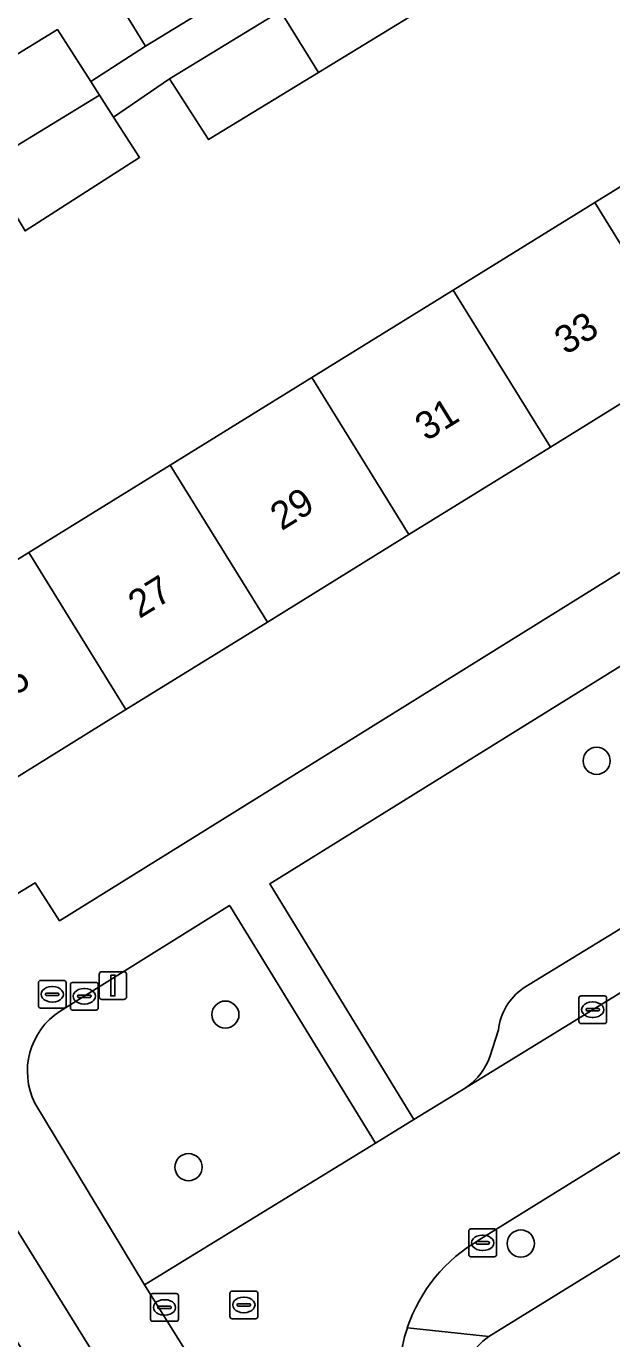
# Model space of a CAD drawing. Extents: x 160030 to 160839, y 385325 to 386450.
# Drawn here: x 160312.19 to 160333.3, y 386084.65 to 386132 of the extents above; entities that cross this region are included whole.
import ezdxf

# ---------------------------------------------------------------- set-up
doc = ezdxf.new("R2010")
doc.units = 0
for name, color, linetype in [('IMGEO_Boom', 7, 'Continuous'), ('IMGEO_Erf', 7, 'Continuous'), ('IMGEO_Groenvoorziening', 7, 'Continuous'), ('IMGEO_Kolk', 7, 'Continuous'), ('IMGEO_Lichtmast', 7, 'Continuous'), ('IMGEO_Pand', 7, 'Continuous'), ('IMGEO_Pand_nummerreeks', 7, 'Continuous'), ('IMGEO_Parkeervlak_open', 7, 'Continuous'), ('IMGEO_Rijbaan_lokaal_open', 7, 'Continuous'), ('IMGEO_Rioolput', 7, 'Continuous'), ('IMGEO_Voetpad_open', 7, 'Continuous')]:
    doc.layers.add(name, color=color, linetype=linetype)

msp = doc.modelspace()

# ---------------------------------------------------------------- linework, layer by layer
at = {"layer": 'IMGEO_Boom'}
for centre in [(160332.759, 386105.502), (160319.37, 386096.345), (160318.042, 386090.841), (160330.023, 386088.086)]:
    msp.add_circle(centre, 0.489, dxfattribs=at)
at = {"layer": 'IMGEO_Erf'}
for points in [[(160332.687, 386125.641), (160337.79, 386128.799), (160342.892, 386131.955), (160343.853, 386132.55), (160348.104, 386135.18), (160351.609, 386129.515), (160346.397, 386126.29), (160341.295, 386123.133), (160336.192, 386119.976), (160331.09, 386116.819), (160325.988, 386113.663), (160320.885, 386110.506), (160315.783, 386107.349), (160310.68, 386104.192), (160305.578, 386101.035), (160300.363, 386097.808), (160302.214, 386094.817), (160306.39, 386097.366), (160312.51, 386101.101), (160313.388, 386099.731), (160355.583, 386125.97), (160356.119, 386126.467)], [(160278.217, 386110.82), (160282.328, 386113.329), (160283.656, 386111.152), (160285.88, 386112.487), (160284.413, 386114.889), (160288.451, 386117.355), (160292.44, 386119.79), (160293.907, 386117.387), (160296.028, 386118.795), (160294.53, 386121.249), (160298.614, 386123.743), (160302.598, 386126.176), (160304.097, 386123.721), (160306.458, 386124.973), (160305.203, 386126.927), (160309.235, 386129.39), (160313.312, 386131.881), (160314.514, 386130.009), (160316.488, 386131.289), (160314.882, 386133.921)], [(160326.704, 386132.761), (160322.731, 386130.334), (160318.766, 386127.912), (160317.357, 386130.104), (160315.337, 386128.728), (160316.273, 386127.271), (160312.149, 386124.621)], [(160307.175, 386109.857), (160312.278, 386113.014), (160317.38, 386116.171), (160322.483, 386119.328), (160327.585, 386122.484), (160332.687, 386125.641)], [(160377.382, 386114.693), (160328.868, 386084.732)]]:
    msp.add_lwpolyline(points, dxfattribs=at)
msp.add_lwpolyline([(160307.246, 386095.986), (160305.44, 386094.865), (160308.677, 386089.663), (160311.847, 386084.569), (160315.017, 386079.474), (160318.187, 386074.379), (160321.357, 386069.285), (160324.593, 386064.084), (160326.368, 386065.167)], close=True, dxfattribs=at)
msp.add_arc((160330.633, 386082.299), 3.006, 125.9525, 207.3924, dxfattribs=at)
at = {"layer": 'IMGEO_Groenvoorziening'}
for points in [[(160341.88, 386104.496), (160337.622, 386111.408), (160320.972, 386101.06), (160326.17, 386092.56), (160327.96, 386093.66), (160328.086, 386093.742)], [(160330.11, 386097.294), (160341.88, 386104.496)], [(160312.501, 386093.146), (160316.452, 386086.59), (160316.612, 386086.688), (160324.78, 386091.706), (160319.552, 386100.231)], [(160319.552, 386100.231), (160319.518, 386100.287), (160313.409, 386096.468)], [(160328.91, 386094.823), (160329.219, 386095.796)]]:
    msp.add_lwpolyline(points, dxfattribs=at)
for centre, radius, start, end in [((160331.279, 386095.585), 2.07, 124.3643, 174.1479), ((160314.817, 386094.298), 2.587, 122.9847, 206.4409), ((160326.74, 386095.623), 2.313, 305.5928, 339.7738)]:
    msp.add_arc(centre, radius, start, end, dxfattribs=at)
at = {"layer": 'IMGEO_Kolk'}
for p, q in [((160313.858, 386097.507), (160314.71, 386097.507)), ((160313.783, 386096.581), (160313.783, 386097.433)), ((160314.085, 386097.05), (160314.483, 386097.05)), ((160314.271, 386097.287), (160314.296, 386097.287)), ((160314.784, 386097.433), (160314.784, 386096.581)), ((160314.042, 386097.001), (160314.042, 386097.013)), ((160314.48, 386096.964), (160314.082, 386096.964)), ((160314.294, 386096.727), (160314.269, 386096.727)), ((160314.526, 386097.013), (160314.526, 386097.001)), ((160332.116, 386096.096), (160332.116, 386096.948)), ((160332.191, 386097.022), (160333.043, 386097.022)), ((160332.418, 386096.565), (160332.816, 386096.565)), ((160332.604, 386096.802), (160332.629, 386096.802)), ((160333.117, 386096.948), (160333.117, 386096.096)), ((160314.71, 386096.507), (160313.858, 386096.507)), ((160332.375, 386096.516), (160332.375, 386096.528)), ((160332.813, 386096.479), (160332.415, 386096.479)), ((160332.627, 386096.242), (160332.602, 386096.242)), ((160332.859, 386096.528), (160332.859, 386096.516)), ((160333.043, 386096.022), (160332.191, 386096.022)), ((160328.147, 386087.685), (160328.147, 386088.537)), ((160328.222, 386088.611), (160329.074, 386088.611)), ((160329.148, 386088.537), (160329.148, 386087.685)), ((160328.406, 386088.105), (160328.406, 386088.117)), ((160328.844, 386088.068), (160328.446, 386088.068)), ((160328.449, 386088.154), (160328.847, 386088.154)), ((160328.635, 386088.391), (160328.66, 386088.391)), ((160328.89, 386088.117), (160328.89, 386088.105)), ((160329.074, 386087.611), (160328.222, 386087.611)), ((160328.658, 386087.831), (160328.633, 386087.831)), ((160316.674, 386085.354), (160316.674, 386086.206)), ((160316.749, 386086.28), (160317.601, 386086.28)), ((160317.675, 386086.206), (160317.675, 386085.354)), ((160316.933, 386085.774), (160316.933, 386085.786)), ((160317.371, 386085.737), (160316.973, 386085.737)), ((160316.976, 386085.823), (160317.374, 386085.823)), ((160317.162, 386086.06), (160317.187, 386086.06)), ((160317.417, 386085.786), (160317.417, 386085.774)), ((160317.601, 386085.28), (160316.749, 386085.28)), ((160317.185, 386085.5), (160317.16, 386085.5))]:
    msp.add_line(p, q, dxfattribs=at)
for points in [[(160313.858, 386097.507), (160314.71, 386097.507)], [(160313.783, 386096.581), (160313.783, 386097.433)], [(160314.784, 386097.433), (160314.784, 386096.581)], [(160332.116, 386096.096), (160332.116, 386096.948)], [(160332.191, 386097.022), (160333.043, 386097.022)], [(160333.117, 386096.948), (160333.117, 386096.096)], [(160314.71, 386096.507), (160313.858, 386096.507)], [(160333.043, 386096.022), (160332.191, 386096.022)], [(160328.147, 386087.685), (160328.147, 386088.537)], [(160328.222, 386088.611), (160329.074, 386088.611)], [(160329.148, 386088.537), (160329.148, 386087.685)], [(160329.074, 386087.611), (160328.222, 386087.611)], [(160316.674, 386085.354), (160316.674, 386086.206)], [(160316.749, 386086.28), (160317.601, 386086.28)], [(160317.675, 386086.206), (160317.675, 386085.354)], [(160317.601, 386085.28), (160316.749, 386085.28)]]:
    msp.add_lwpolyline(points, dxfattribs=at)
for centre, radius, start, end in [((160313.86, 386097.431), 0.0765, 91.552, 178.448), ((160313.86, 386097.431), 0.0765, 91.552, 178.448), ((160314.708, 386097.431), 0.0765, 1.552, 88.448), ((160314.708, 386097.431), 0.0765, 1.552, 88.448), ((160314.082, 386097.01), 0.0403, 85.8775, 175.7526), ((160314.487, 386097.012), 0.0386, 1.7309, 96.639), ((160313.86, 386096.583), 0.0765, 181.552, 268.448), ((160313.86, 386096.583), 0.0765, 181.552, 268.448), ((160314.079, 386097), 0.0366, 178.938, 274.7102), ((160314.483, 386097.007), 0.043, 264.8664, 352.4533), ((160314.708, 386096.583), 0.0765, 271.552, 358.448), ((160314.708, 386096.583), 0.0765, 271.552, 358.448), ((160332.193, 386096.946), 0.0765, 91.552, 178.448), ((160332.193, 386096.946), 0.0765, 91.552, 178.448), ((160332.415, 386096.525), 0.0403, 85.8775, 175.7526), ((160332.82, 386096.527), 0.0386, 1.7309, 96.639), ((160333.041, 386096.946), 0.0765, 1.552, 88.448), ((160333.041, 386096.946), 0.0765, 1.552, 88.448), ((160332.193, 386096.098), 0.0765, 181.552, 268.448), ((160332.193, 386096.098), 0.0765, 181.552, 268.448), ((160332.412, 386096.515), 0.0366, 178.938, 274.7102), ((160332.816, 386096.522), 0.043, 264.8664, 352.4533), ((160333.041, 386096.098), 0.0765, 271.552, 358.448), ((160333.041, 386096.098), 0.0765, 271.552, 358.448), ((160328.224, 386088.535), 0.0765, 91.552, 178.448), ((160328.224, 386088.535), 0.0765, 91.552, 178.448), ((160329.072, 386088.535), 0.0765, 1.552, 88.448), ((160329.072, 386088.535), 0.0765, 1.552, 88.448), ((160328.446, 386088.114), 0.0403, 85.8775, 175.7526), ((160328.443, 386088.104), 0.0366, 178.938, 274.7102), ((160328.847, 386088.111), 0.043, 264.8664, 352.4533), ((160328.851, 386088.116), 0.0386, 1.7309, 96.639), ((160328.224, 386087.687), 0.0765, 181.552, 268.448), ((160328.224, 386087.687), 0.0765, 181.552, 268.448), ((160329.072, 386087.687), 0.0765, 271.552, 358.448), ((160329.072, 386087.687), 0.0765, 271.552, 358.448), ((160316.751, 386086.204), 0.0765, 91.552, 178.448), ((160316.751, 386086.204), 0.0765, 91.552, 178.448), ((160317.599, 386086.204), 0.0765, 1.552, 88.448), ((160317.599, 386086.204), 0.0765, 1.552, 88.448), ((160316.973, 386085.783), 0.0403, 85.8775, 175.7526), ((160316.97, 386085.773), 0.0366, 178.938, 274.7102), ((160317.374, 386085.78), 0.043, 264.8664, 352.4533), ((160317.378, 386085.785), 0.0386, 1.7309, 96.639), ((160316.751, 386085.356), 0.0765, 181.552, 268.448), ((160316.751, 386085.356), 0.0765, 181.552, 268.448), ((160317.599, 386085.356), 0.0765, 271.552, 358.448), ((160317.599, 386085.356), 0.0765, 271.552, 358.448)]:
    msp.add_arc(centre, radius, start, end, dxfattribs=at)
for centre, major_axis, ratio, start_param, end_param in [((160314.27, 386097.007), (-0.387, 0.002), 0.722429, 4.712389, 7.853982), ((160314.295, 386097.007), (-0.39, 0.002), 0.717154, 1.570796, 4.712389), ((160332.603, 386096.522), (-0.387, 0.002), 0.722429, 4.712389, 7.853982), ((160332.628, 386096.522), (-0.39, 0.002), 0.717154, 1.570796, 4.712389), ((160328.634, 386088.111), (-0.387, 0.002), 0.722429, 4.712389, 7.853982), ((160328.659, 386088.111), (-0.39, 0.002), 0.717154, 1.570796, 4.712389), ((160317.161, 386085.78), (-0.387, 0.002), 0.722429, 4.712389, 7.853982), ((160317.186, 386085.78), (-0.39, 0.002), 0.717154, 1.570796, 4.712389)]:
    msp.add_ellipse(centre, major_axis=major_axis, ratio=ratio, start_param=start_param, end_param=end_param, dxfattribs=at)
at = {"layer": 'IMGEO_Lichtmast'}
for p, q in [((160314.818, 386096.994), (160314.818, 386097.794)), ((160314.818, 386097.794), (160314.818, 386096.994)), ((160314.918, 386097.894), (160315.708, 386097.894)), ((160315.708, 386097.894), (160314.918, 386097.894)), ((160315.808, 386097.794), (160315.808, 386096.994)), ((160315.808, 386096.994), (160315.808, 386097.794)), ((160315.708, 386096.894), (160314.918, 386096.894)), ((160314.918, 386096.894), (160315.708, 386096.894))]:
    msp.add_line(p, q, dxfattribs=at)
msp.add_lwpolyline([(160315.238, 386097.769), (160315.388, 386097.769), (160315.388, 386097.019), (160315.238, 386097.019), (160315.238, 386097.769)], dxfattribs=at)
for centre, start, end in [((160314.918, 386097.794), 90, 180), ((160314.918, 386097.794), 90, 180), ((160315.708, 386097.794), 0, 90), ((160315.708, 386097.794), 360, 90), ((160314.918, 386096.994), 180, 270), ((160314.918, 386096.994), 180, 270), ((160315.708, 386096.994), 270, 0), ((160315.708, 386096.994), 270, 0)]:
    msp.add_arc(centre, 0.1, start, end, dxfattribs=at)
at = {"layer": 'IMGEO_Pand'}
for points in [[(160318.992, 386136.431), (160314.882, 386133.921), (160316.488, 386131.289), (160320.618, 386133.811)], [(160325.295, 386134.953), (160321.36, 386132.549), (160322.731, 386130.334), (160326.704, 386132.761)], [(160322.731, 386130.334), (160321.36, 386132.549), (160317.357, 386130.104), (160318.766, 386127.912)], [(160314.828, 386129.52), (160314.514, 386130.009), (160313.312, 386131.881), (160309.235, 386129.39), (160310.713, 386127.008)], [(160315.337, 386128.728), (160314.828, 386129.52), (160310.713, 386127.008), (160312.149, 386124.621), (160316.273, 386127.271)], [(160336.192, 386119.976), (160341.295, 386123.133), (160337.79, 386128.799), (160332.687, 386125.641)], [(160331.09, 386116.819), (160336.192, 386119.976), (160332.687, 386125.641), (160327.585, 386122.484)], [(160325.988, 386113.663), (160331.09, 386116.819), (160327.585, 386122.484), (160322.483, 386119.328)], [(160322.483, 386119.328), (160317.38, 386116.171), (160320.885, 386110.506), (160325.988, 386113.663)], [(160315.783, 386107.349), (160320.885, 386110.506), (160317.38, 386116.171), (160312.278, 386113.014)], [(160312.278, 386113.014), (160307.175, 386109.857), (160310.68, 386104.192), (160315.783, 386107.349)]]:
    msp.add_lwpolyline(points, close=True, dxfattribs=at)
at = {"layer": 'IMGEO_Parkeervlak_open'}
for points in [[(160328.086, 386093.742), (160340.284, 386101.231), (160352.894, 386109.013), (160357.666, 386112.174)], [(160353.439, 386111.699), (160343.284, 386105.352), (160341.88, 386104.496), (160330.11, 386097.294)], [(160329.219, 386095.796), (160328.91, 386094.823)]]:
    msp.add_lwpolyline(points, dxfattribs=at)
for centre, radius, start, end in [((160331.279, 386095.585), 2.07, 124.3643, 174.1479), ((160326.74, 386095.623), 2.313, 305.5928, 339.7738)]:
    msp.add_arc(centre, radius, start, end, dxfattribs=at)
at = {"layer": 'IMGEO_Rijbaan_lokaal_open'}
for points in [[(160361.319, 386114.457), (160357.666, 386112.174), (160352.894, 386109.013), (160340.284, 386101.231), (160328.086, 386093.742), (160327.96, 386093.66), (160326.17, 386092.56), (160324.78, 386091.706), (160316.612, 386086.688), (160316.452, 386086.59), (160322.334, 386077.175), (160326.703, 386079.873)], [(160328.527, 386088.217), (160338.199, 386094.215), (160351.734, 386102.674), (160364.898, 386110.85)]]:
    msp.add_lwpolyline(points, dxfattribs=at)
for centre, radius, start, end in [((160331.405, 386083.214), 5.772, 119.9097, 161.5135), ((160331.398, 386083.217), 5.764, 161.5219, 215.4605)]:
    msp.add_arc(centre, radius, start, end, dxfattribs=at)
at = {"layer": 'IMGEO_Rioolput'}
for p, q in [((160312.627, 386096.652), (160312.627, 386097.504)), ((160312.702, 386097.578), (160313.554, 386097.578)), ((160313.628, 386097.504), (160313.628, 386096.652)), ((160312.886, 386097.072), (160312.886, 386097.084)), ((160313.324, 386097.035), (160312.926, 386097.035)), ((160312.929, 386097.121), (160313.327, 386097.121)), ((160313.115, 386097.358), (160313.14, 386097.358)), ((160313.37, 386097.084), (160313.37, 386097.072)), ((160313.554, 386096.578), (160312.702, 386096.578)), ((160313.138, 386096.798), (160313.113, 386096.798)), ((160319.536, 386085.445), (160319.536, 386086.297)), ((160319.611, 386086.371), (160320.463, 386086.371)), ((160320.024, 386086.151), (160320.049, 386086.151)), ((160320.537, 386086.297), (160320.537, 386085.445)), ((160319.795, 386085.865), (160319.795, 386085.877)), ((160320.233, 386085.828), (160319.835, 386085.828)), ((160319.838, 386085.914), (160320.236, 386085.914)), ((160320.279, 386085.877), (160320.279, 386085.865)), ((160320.463, 386085.371), (160319.611, 386085.371)), ((160320.047, 386085.591), (160320.022, 386085.591))]:
    msp.add_line(p, q, dxfattribs=at)
for points in [[(160312.627, 386096.652), (160312.627, 386097.504)], [(160312.702, 386097.578), (160313.554, 386097.578)], [(160313.628, 386097.504), (160313.628, 386096.652)], [(160313.554, 386096.578), (160312.702, 386096.578)], [(160319.536, 386085.445), (160319.536, 386086.297)], [(160319.611, 386086.371), (160320.463, 386086.371)], [(160320.537, 386086.297), (160320.537, 386085.445)], [(160320.463, 386085.371), (160319.611, 386085.371)]]:
    msp.add_lwpolyline(points, dxfattribs=at)
for centre, radius, start, end in [((160312.704, 386097.502), 0.0765, 91.552, 178.448), ((160312.704, 386097.502), 0.0765, 91.552, 178.448), ((160313.552, 386097.502), 0.0765, 1.552, 88.448), ((160313.552, 386097.502), 0.0765, 1.552, 88.448), ((160312.926, 386097.081), 0.0403, 85.8775, 175.7526), ((160312.923, 386097.071), 0.0366, 178.938, 274.7102), ((160313.327, 386097.078), 0.043, 264.8664, 352.4533), ((160313.331, 386097.083), 0.0386, 1.7309, 96.639), ((160312.704, 386096.654), 0.0765, 181.552, 268.448), ((160312.704, 386096.654), 0.0765, 181.552, 268.448), ((160313.552, 386096.654), 0.0765, 271.552, 358.448), ((160313.552, 386096.654), 0.0765, 271.552, 358.448), ((160319.613, 386086.295), 0.0765, 91.552, 178.448), ((160319.613, 386086.295), 0.0765, 91.552, 178.448), ((160320.461, 386086.295), 0.0765, 1.552, 88.448), ((160320.461, 386086.295), 0.0765, 1.552, 88.448), ((160319.835, 386085.874), 0.0403, 85.8775, 175.7526), ((160319.832, 386085.864), 0.0366, 178.938, 274.7102), ((160320.236, 386085.871), 0.043, 264.8664, 352.4533), ((160320.24, 386085.876), 0.0386, 1.7309, 96.639), ((160319.613, 386085.447), 0.0765, 181.552, 268.448), ((160319.613, 386085.447), 0.0765, 181.552, 268.448), ((160320.461, 386085.447), 0.0765, 271.552, 358.448), ((160320.461, 386085.447), 0.0765, 271.552, 358.448)]:
    msp.add_arc(centre, radius, start, end, dxfattribs=at)
for centre, major_axis, ratio, start_param, end_param in [((160313.114, 386097.078), (-0.387, 0.002), 0.722429, 4.712389, 7.853982), ((160313.139, 386097.078), (-0.39, 0.002), 0.717154, 1.570796, 4.712389), ((160320.023, 386085.871), (-0.387, 0.002), 0.722429, 4.712389, 7.853982), ((160320.048, 386085.871), (-0.39, 0.002), 0.717154, 1.570796, 4.712389)]:
    msp.add_ellipse(centre, major_axis=major_axis, ratio=ratio, start_param=start_param, end_param=end_param, dxfattribs=at)
at = {"layer": 'IMGEO_Voetpad_open'}
for points in [[(160325.931, 386085.044), (160328.868, 386084.732), (160377.382, 386114.693), (160376.697, 386115.797), (160341.444, 386172.646)], [(160313.409, 386096.468), (160319.518, 386100.287), (160319.552, 386100.231), (160324.78, 386091.706), (160326.17, 386092.56), (160320.972, 386101.06), (160337.622, 386111.408), (160341.88, 386104.496), (160343.284, 386105.352), (160339.026, 386112.29), (160346.775, 386117.126), (160361.114, 386125.995), (160356.107, 386134.002), (160355.747, 386134.579)], [(160356.119, 386126.467), (160355.583, 386125.97), (160313.388, 386099.731), (160312.51, 386101.101), (160306.39, 386097.366), (160307.246, 386095.986), (160326.368, 386065.167), (160324.593, 386064.084), (160318.325, 386060.184), (160309.448, 386054.767), (160307.413, 386053.524), (160306.13, 386052.646), (160307.267, 386051.171), (160308.389, 386049.542), (160315.833, 386054.695), (160323.666, 386060.015)], [(160364.898, 386110.85), (160351.734, 386102.674), (160338.199, 386094.215), (160328.527, 386088.217)], [(160326.397, 386070.67), (160322.334, 386077.175), (160316.452, 386086.59), (160312.501, 386093.146)], [(160328.868, 386084.732), (160325.931, 386085.044)]]:
    msp.add_lwpolyline(points, dxfattribs=at)
msp.add_lwpolyline([(160331.557, 386138.884), (160335.492, 386141.288), (160337.811, 386142.735), (160341.891, 386145.277), (160344.179, 386146.799), (160343.347, 386148.141), (160340.994, 386146.641), (160336.951, 386144.064), (160334.981, 386142.691), (160330.813, 386140.145), (160326.683, 386137.623), (160324.786, 386136.357), (160320.618, 386133.811), (160316.488, 386131.289), (160314.514, 386130.009), (160314.828, 386129.52), (160315.337, 386128.728), (160317.357, 386130.104), (160321.36, 386132.549), (160325.295, 386134.953), (160327.51, 386136.412)], close=True, dxfattribs=at)
for centre, radius, start, end in [((160314.817, 386094.298), 2.587, 122.9847, 206.4409), ((160331.405, 386083.214), 5.772, 119.9097, 161.5135), ((160331.398, 386083.217), 5.764, 161.5219, 215.4605), ((160330.633, 386082.299), 3.006, 125.9525, 207.3924)]:
    msp.add_arc(centre, radius, start, end, dxfattribs=at)

# ---------------------------------------------------------------- texts
at = {"layer": 'IMGEO_Pand_nummerreeks'}
for s, p in [('33', (160331.644, 386120.126)), ('31', (160326.615, 386117.014)), ('29', (160321.395, 386113.784)), ('27', (160316.27, 386110.614)), ('25', (160311.146, 386107.443))]:
    msp.add_text(s, height=1, rotation=31.746, dxfattribs=at).set_placement(p)

doc.saveas('drawing.dxf')
